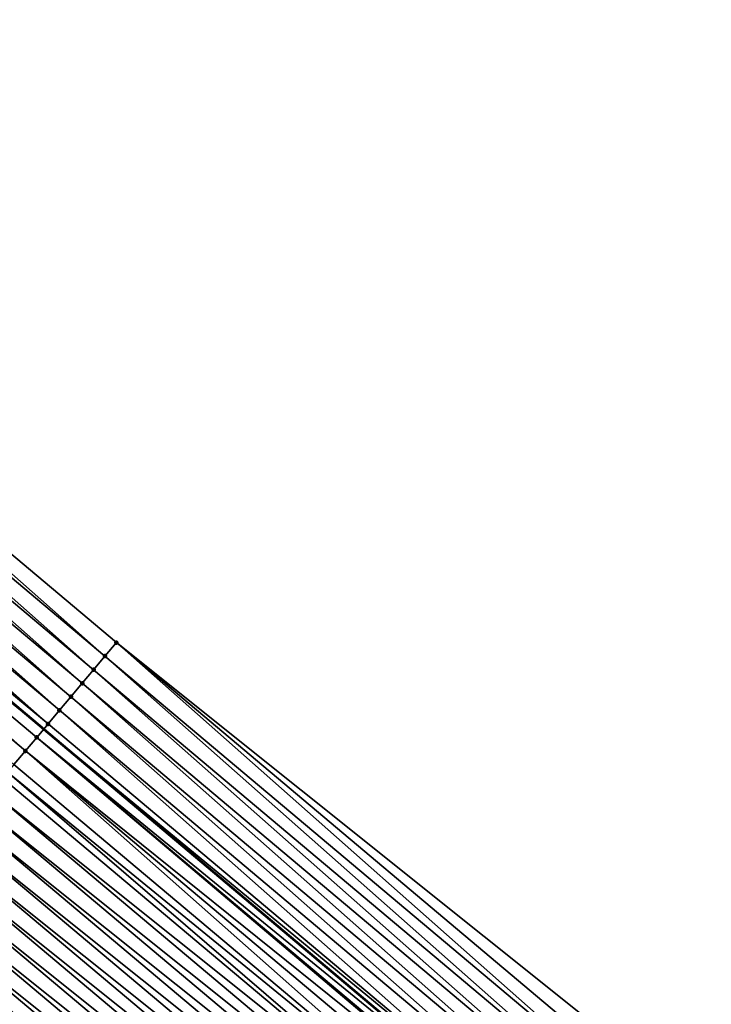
# Model space of a CAD drawing. Header units: feet. Extents: x 2007189 to 2022806, y 818621 to 837694.
# Tile 351 of 680: x 2015723 to 2015743, y 820013 to 820041. Entities that reach past the tile are written whole.
import ezdxf

# ---------------------------------------------------------------- set-up
doc = ezdxf.new("R2010")
doc.units = ezdxf.units.FT
doc.header["$MEASUREMENT"] = 0
for name, color, linetype, lineweight in [('EP_Travel Lane', 172, 'Continuous', 53), ('Road Shots', 141, 'Continuous', 100), ('Road X-Section', 40, 'Continuous', 13)]:
    doc.layers.add(name, color=color, linetype=linetype, lineweight=lineweight)
doc.layers.add('I-77-MM17-21_SB-Surface-Border', color=7, linetype='Continuous')
doc.layers.add('I-77-MM17-21_SB-Surface-TIN', color=7, linetype='Continuous')

msp = doc.modelspace()

# ---------------------------------------------------------------- linework, layer by layer
at = {"layer": 'EP_Travel Lane'}
msp.add_polyline3d([(2015616.741094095, 820110.8309482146, 255.9642285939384), (2015632.038367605, 820097.9493019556, 256.2039738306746), (2015647.323448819, 820085.0801793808, 256.4357405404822), (2015662.625467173, 820072.2042372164, 256.6787347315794), (2015677.927200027, 820059.3285352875, 256.955127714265), (2015693.229016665, 820046.4527628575, 257.2217161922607), (2015708.530959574, 820033.5768841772, 257.4735372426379), (2015723.832899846, 820020.7010077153, 257.7256667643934), (2015739.134900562, 820007.8250803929, 257.9707285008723), (2015754.437269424, 819994.9488432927, 258.1727230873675), (2015769.739426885, 819982.0727840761, 258.3994499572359), (2015785.041418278, 819969.1968645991, 258.6456022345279), (2015800.343797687, 819956.3280257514, 258.8786010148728), (2015815.66086029, 819943.4708387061, 259.1643164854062)], dxfattribs=at)
at = {"layer": 'I-77-MM17-21_SB-Surface-Border', "color": 3, "linetype": 'Continuous', "lineweight": -3}
msp.add_polyline3d([(2015618.094874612, 820112.4372928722, 255.884433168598), (2015632.747671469, 820098.7910225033, 256.1675215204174), (2015648.677806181, 820086.6915968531, 256.3757903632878), (2015664.313272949, 820074.2118251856, 256.5713757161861), (2015679.626488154, 820061.3497516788, 256.8453437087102), (2015695.261391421, 820048.8704533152, 257.1067912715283), (2015710.57488318, 820036.0081475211, 257.3484328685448), (2015725.888384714, 820023.1458335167, 257.5889319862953), (2015741.523438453, 820010.666408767, 257.8327977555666), (2015756.515478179, 819997.4211295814, 258.0593628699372), (2015771.507195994, 819984.1761207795, 258.3235594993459), (2015786.820838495, 819971.3136883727, 258.5475850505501), (2015801.80948432, 819958.0731653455, 258.8288225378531), (2015816.483349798, 819944.4502775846, 259.1431098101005)], dxfattribs=at)
at = {"layer": 'I-77-MM17-21_SB-Surface-TIN', "color": 128, "linetype": 'Continuous', "lineweight": -3}
for points in [[(2015725.566631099, 820022.7631134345, 257.6091092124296), (2015710.57488318, 820036.0081475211, 257.3484328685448), (2015710.253151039, 820035.625409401, 257.3661000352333)], [(2015725.566631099, 820022.7631134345, 257.6091092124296), (2015725.888384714, 820023.1458335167, 257.5889319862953), (2015710.57488318, 820036.0081475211, 257.3484328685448)], [(2015725.244922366, 820022.3803556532, 257.6240404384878), (2015710.253151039, 820035.625409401, 257.3661000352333), (2015709.9314248, 820035.2426663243, 257.3830774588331)], [(2015725.244922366, 820022.3803556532, 257.6240404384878), (2015725.566631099, 820022.7631134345, 257.6091092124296), (2015710.253151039, 820035.625409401, 257.3661000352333)], [(2015724.923166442, 820021.9976375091, 257.6444873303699), (2015709.9314248, 820035.2426663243, 257.3830774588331), (2015709.609722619, 820034.8599030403, 257.3972429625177)], [(2015724.923166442, 820021.9976375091, 257.6444873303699), (2015725.244922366, 820022.3803556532, 257.6240404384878), (2015709.9314248, 820035.2426663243, 257.3830774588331)], [(2015724.601401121, 820021.614927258, 257.6660325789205), (2015709.609722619, 820034.8599030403, 257.3972429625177), (2015709.28795003, 820034.4771988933, 257.41963763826)], [(2015724.601401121, 820021.614927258, 257.6660325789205), (2015724.923166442, 820021.9976375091, 257.6444873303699), (2015709.609722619, 820034.8599030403, 257.3972429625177)], [(2015724.279530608, 820021.232305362, 257.699872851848), (2015709.28795003, 820034.4771988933, 257.41963763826), (2015708.966097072, 820034.0945622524, 257.45142606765)], [(2015724.279530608, 820021.232305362, 257.699872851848), (2015724.601401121, 820021.614927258, 257.6660325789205), (2015709.28795003, 820034.4771988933, 257.41963763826)], [(2015723.95778847, 820020.8495756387, 257.7187084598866), (2015708.966097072, 820034.0945622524, 257.45142606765), (2015708.644361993, 820033.7118265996, 257.4694365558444)], [(2015723.95778847, 820020.8495756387, 257.7187084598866), (2015724.279530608, 820021.232305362, 257.699872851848), (2015708.966097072, 820034.0945622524, 257.45142606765)], [(2015723.95778847, 820020.8495756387, 257.7187084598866), (2015708.644361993, 820033.7118265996, 257.4694365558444), (2015708.530959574, 820033.5768841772, 257.4735372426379)], [(2015708.322681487, 820033.3290451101, 257.4810686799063), (2015723.832899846, 820020.7010077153, 257.7256667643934), (2015708.530959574, 820033.5768841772, 257.4735372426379)], [(2015723.95778847, 820020.8495756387, 257.7187084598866), (2015708.530959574, 820033.5768841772, 257.4735372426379), (2015723.832899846, 820020.7010077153, 257.7256667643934)], [(2015723.314450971, 820020.0839929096, 257.7392244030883), (2015708.322681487, 820033.3290451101, 257.4810686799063), (2015708.001073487, 820032.9462027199, 257.4842262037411)], [(2015723.636054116, 820020.4668393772, 257.7366342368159), (2015723.832899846, 820020.7010077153, 257.7256667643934), (2015708.322681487, 820033.3290451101, 257.4810686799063)], [(2015723.314450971, 820020.0839929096, 257.7392244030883), (2015723.636054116, 820020.4668393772, 257.7366342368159), (2015708.322681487, 820033.3290451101, 257.4810686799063)], [(2015722.992830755, 820019.70116078, 257.7438097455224), (2015723.314450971, 820020.0839929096, 257.7392244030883), (2015708.001073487, 820032.9462027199, 257.4842262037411)], [(2015740.879982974, 820009.9009251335, 257.8671031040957), (2015725.888384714, 820023.1458335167, 257.5889319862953), (2015725.566631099, 820022.7631134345, 257.6091092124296)], [(2015740.879982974, 820009.9009251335, 257.8671031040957), (2015741.201706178, 820010.2836707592, 257.8504804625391), (2015725.888384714, 820023.1458335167, 257.5889319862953)], [(2015741.201706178, 820010.2836707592, 257.8504804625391), (2015741.523438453, 820010.666408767, 257.8327977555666), (2015725.888384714, 820023.1458335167, 257.5889319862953)], [(2015740.558295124, 820009.518149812, 257.8795934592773), (2015725.566631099, 820022.7631134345, 257.6091092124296), (2015725.244922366, 820022.3803556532, 257.6240404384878)], [(2015740.558295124, 820009.518149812, 257.8795934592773), (2015740.879982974, 820009.9009251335, 257.8671031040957), (2015725.566631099, 820022.7631134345, 257.6091092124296)], [(2015740.236601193, 820009.1353795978, 257.8927945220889), (2015725.244922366, 820022.3803556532, 257.6240404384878), (2015724.923166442, 820021.9976375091, 257.6444873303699)], [(2015740.236601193, 820009.1353795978, 257.8927945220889), (2015740.558295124, 820009.518149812, 257.8795934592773), (2015725.244922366, 820022.3803556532, 257.6240404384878)], [(2015739.914858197, 820008.752650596, 257.9117304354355), (2015724.923166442, 820021.9976375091, 257.6444873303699), (2015724.601401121, 820021.614927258, 257.6660325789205)], [(2015739.914858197, 820008.752650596, 257.9117304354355), (2015740.236601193, 820009.1353795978, 257.8927945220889), (2015724.923166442, 820021.9976375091, 257.6444873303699)], [(2015739.592962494, 820008.3700498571, 257.9485147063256), (2015724.601401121, 820021.614927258, 257.6660325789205), (2015724.279530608, 820021.232305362, 257.699872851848)], [(2015739.592962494, 820008.3700498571, 257.9485147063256), (2015739.914858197, 820008.752650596, 257.9117304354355), (2015724.601401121, 820021.614927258, 257.6660325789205)], [(2015739.271235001, 820007.9873078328, 257.9656385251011), (2015724.279530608, 820021.232305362, 257.699872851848), (2015723.95778847, 820020.8495756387, 257.7187084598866)], [(2015739.271235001, 820007.9873078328, 257.9656385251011), (2015739.592962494, 820008.3700498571, 257.9485147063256), (2015724.279530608, 820021.232305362, 257.699872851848)], [(2015723.636054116, 820020.4668393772, 257.7366342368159), (2015739.134900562, 820007.8250803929, 257.9707285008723), (2015723.832899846, 820020.7010077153, 257.7256667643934)], [(2015739.271235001, 820007.9873078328, 257.9656385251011), (2015723.95778847, 820020.8495756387, 257.7187084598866), (2015723.832899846, 820020.7010077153, 257.7256667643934)], [(2015739.271235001, 820007.9873078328, 257.9656385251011), (2015723.832899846, 820020.7010077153, 257.7256667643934), (2015739.134900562, 820007.8250803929, 257.9707285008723)], [(2015738.909977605, 820007.5574210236, 257.9780642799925), (2015723.636054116, 820020.4668393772, 257.7366342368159), (2015723.314450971, 820020.0839929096, 257.7392244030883)], [(2015738.949551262, 820007.6045290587, 257.9776484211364), (2015739.134900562, 820007.8250803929, 257.9707285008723), (2015723.636054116, 820020.4668393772, 257.7366342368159)], [(2015738.909977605, 820007.5574210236, 257.9780642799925), (2015738.949551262, 820007.6045290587, 257.9776484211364), (2015723.636054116, 820020.4668393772, 257.7366342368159)], [(2015738.306414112, 820006.8387780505, 257.9747474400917), (2015723.314450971, 820020.0839929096, 257.7392244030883), (2015722.992830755, 820019.70116078, 257.7438097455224)], [(2015738.306414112, 820006.8387780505, 257.9747474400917), (2015738.627994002, 820007.2216440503, 257.9748753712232), (2015723.314450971, 820020.0839929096, 257.7392244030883)], [(2015738.627994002, 820007.2216440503, 257.9748753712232), (2015738.909977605, 820007.5574210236, 257.9780642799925), (2015723.314450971, 820020.0839929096, 257.7392244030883)], [(2015738.306414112, 820006.8387780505, 257.9747474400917), (2015722.992830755, 820019.70116078, 257.7438097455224), (2015722.806949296, 820019.4798713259, 257.7447117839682)], [(2015737.984840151, 820006.4559070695, 257.9739263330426), (2015722.671244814, 820019.3182998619, 257.7443890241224), (2015722.349683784, 820018.9354180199, 257.7420566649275)], [(2015737.984840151, 820006.4559070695, 257.9739263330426), (2015722.806949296, 820019.4798713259, 257.7447117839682), (2015722.671244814, 820019.3182998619, 257.7443890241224)], [(2015737.984840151, 820006.4559070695, 257.9739263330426), (2015738.306414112, 820006.8387780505, 257.9747474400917), (2015722.806949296, 820019.4798713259, 257.7447117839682)], [(2015737.663289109, 820006.073016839, 257.9704266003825), (2015722.349683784, 820018.9354180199, 257.7420566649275), (2015722.028131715, 820018.5525286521, 257.738677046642)], [(2015737.663289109, 820006.073016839, 257.9704266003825), (2015737.984840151, 820006.4559070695, 257.9739263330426), (2015722.349683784, 820018.9354180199, 257.7420566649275)], [(2015737.341740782, 820005.6901243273, 257.9666094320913), (2015722.028131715, 820018.5525286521, 257.738677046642), (2015721.706577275, 820018.1696412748, 257.7355744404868)], [(2015737.341740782, 820005.6901243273, 257.9666094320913), (2015737.663289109, 820006.073016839, 257.9704266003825), (2015722.028131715, 820018.5525286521, 257.738677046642)], [(2015737.020183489, 820005.3072393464, 257.9638402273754), (2015721.706577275, 820018.1696412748, 257.7355744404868), (2015721.385021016, 820017.786755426, 257.7326845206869)], [(2015737.020183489, 820005.3072393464, 257.9638402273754), (2015737.341740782, 820005.6901243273, 257.9666094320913), (2015721.706577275, 820018.1696412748, 257.7355744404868)], [(2015736.698614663, 820004.9243640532, 257.9624190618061), (2015721.385021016, 820017.786755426, 257.7326845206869), (2015721.063472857, 820017.403862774, 257.7288478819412)], [(2015736.698614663, 820004.9243640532, 257.9624190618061), (2015737.020183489, 820005.3072393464, 257.9638402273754), (2015721.385021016, 820017.786755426, 257.7326845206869)], [(2015736.377058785, 820004.5414778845, 257.9594845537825), (2015721.063472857, 820017.403862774, 257.7288478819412), (2015720.741913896, 820017.0209791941, 257.7262737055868)], [(2015736.377058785, 820004.5414778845, 257.9594845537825), (2015736.698614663, 820004.9243640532, 257.9624190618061), (2015721.063472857, 820017.403862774, 257.7288478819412)], [(2015736.055504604, 820004.1585902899, 257.9563516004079), (2015720.741913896, 820017.0209791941, 257.7262737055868), (2015720.420361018, 820016.6380905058, 257.7229886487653)], [(2015736.055504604, 820004.1585902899, 257.9563516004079), (2015736.377058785, 820004.5414778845, 257.9594845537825), (2015720.741913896, 820017.0209791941, 257.7262737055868)], [(2015735.733963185, 820003.7756919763, 257.9517270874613), (2015720.420361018, 820016.6380905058, 257.7229886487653), (2015720.098814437, 820016.2551965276, 257.7189674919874)], [(2015735.733963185, 820003.7756919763, 257.9517270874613), (2015736.055504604, 820004.1585902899, 257.9563516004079), (2015720.420361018, 820016.6380905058, 257.7229886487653)], [(2015735.412427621, 820003.3927887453, 257.9464182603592), (2015720.098814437, 820016.2551965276, 257.7189674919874), (2015719.777266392, 820015.8723037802, 257.7151175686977)], [(2015735.412427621, 820003.3927887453, 257.9464182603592), (2015735.733963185, 820003.7756919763, 257.9517270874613), (2015720.098814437, 820016.2551965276, 257.7189674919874)], [(2015735.090872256, 820003.0099021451, 257.9434237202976), (2015719.777266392, 820015.8723037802, 257.7151175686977), (2015719.455704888, 820015.4894223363, 257.7128406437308)], [(2015735.090872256, 820003.0099021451, 257.9434237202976), (2015735.412427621, 820003.3927887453, 257.9464182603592), (2015719.777266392, 820015.8723037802, 257.7151175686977)], [(2015734.769300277, 820002.6270294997, 257.9423710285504), (2015719.455704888, 820015.4894223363, 257.7128406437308), (2015719.134145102, 820015.106539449, 257.7103628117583)], [(2015734.769300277, 820002.6270294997, 257.9423710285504), (2015735.090872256, 820003.0099021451, 257.9434237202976), (2015719.455704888, 820015.4894223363, 257.7128406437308)], [(2015734.447733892, 820002.2441521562, 257.940664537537), (2015719.134145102, 820015.106539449, 257.7103628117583), (2015718.812587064, 820014.723655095, 257.7076808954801)], [(2015734.447733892, 820002.2441521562, 257.940664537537), (2015734.769300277, 820002.6270294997, 257.9423710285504), (2015719.134145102, 820015.106539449, 257.7103628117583)], [(2015734.12618109, 820001.8612634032, 257.9373704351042), (2015718.812587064, 820014.723655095, 257.7076808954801), (2015718.491042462, 820014.3407594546, 257.7034284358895)], [(2015734.12618109, 820001.8612634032, 257.9373704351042), (2015734.447733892, 820002.2441521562, 257.940664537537), (2015718.812587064, 820014.723655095, 257.7076808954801)], [(2015733.804629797, 820001.4783733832, 257.933899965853), (2015718.491042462, 820014.3407594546, 257.7034284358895), (2015718.169489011, 820013.9578712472, 257.7002103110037)], [(2015733.804629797, 820001.4783733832, 257.933899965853), (2015734.12618109, 820001.8612634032, 257.9373704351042), (2015718.491042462, 820014.3407594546, 257.7034284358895)], [(2015733.483062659, 820001.0954966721, 257.9322815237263), (2015718.169489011, 820013.9578712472, 257.7002103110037), (2015717.847920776, 820013.5749954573, 257.6987201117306)], [(2015733.483062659, 820001.0954966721, 257.9322815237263), (2015733.804629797, 820001.4783733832, 257.933899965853), (2015718.169489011, 820013.9578712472, 257.7002103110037)], [(2015733.161495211, 820000.712620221, 257.9306992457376), (2015717.847920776, 820013.5749954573, 257.6987201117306), (2015717.526360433, 820013.1921130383, 257.6963074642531)], [(2015733.161495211, 820000.712620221, 257.9306992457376), (2015733.483062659, 820001.0954966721, 257.9322815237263), (2015717.847920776, 820013.5749954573, 257.6987201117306)], [(2015732.83993036, 820000.3297415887, 257.9288134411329), (2015717.526360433, 820013.1921130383, 257.6963074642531), (2015717.204797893, 820012.8092324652, 257.6941516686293)], [(2015732.83993036, 820000.3297415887, 257.9288134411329), (2015733.161495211, 820000.712620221, 257.9306992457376), (2015717.526360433, 820013.1921130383, 257.6963074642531)]]:
    msp.add_3dface(points, dxfattribs=at)
at = {"layer": 'Road Shots', "lineweight": 100}
for p in [(2015725.888384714, 820023.1458335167, 257.5889319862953), (2015725.566631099, 820022.7631134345, 257.6091092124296), (2015725.244922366, 820022.3803556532, 257.6240404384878), (2015724.923166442, 820021.9976375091, 257.6444873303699), (2015724.601401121, 820021.614927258, 257.6660325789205), (2015724.279530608, 820021.232305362, 257.699872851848), (2015723.95778847, 820020.8495756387, 257.7187084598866), (2015723.636054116, 820020.4668393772, 257.7366342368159), (2015723.314450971, 820020.0839929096, 257.7392244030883)]:
    msp.add_point(p, dxfattribs=at)
at = {"layer": 'Road X-Section', "extrusion": (0.7656823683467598, -0.6431218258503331, 0.01117264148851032), "elevation": 1016033.867317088, "flags": 128}
msp.add_lwpolyline([(1924354.688495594, -11094.88570508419), (1924354.188495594, -11094.86552659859), (1924353.688495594, -11094.85059444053), (1924353.188495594, -11094.83014627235), (1924352.688495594, -11094.80859967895), (1924352.188495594, -11094.77475729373), (1924351.688495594, -11094.75592050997), (1924351.188495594, -11094.73799361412), (1924350.688495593, -11094.73540328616), (1924350.188495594, -11094.73081765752), (1924349.899495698, -11094.72991556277), (1924349.688495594, -11094.73023834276), (1924349.188495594, -11094.73257084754), (1924348.688495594, -11094.73595067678), (1924348.188495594, -11094.7390534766), (1924347.688495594, -11094.74194357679), (1924347.188495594, -11094.74578045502), (1924346.688495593, -11094.74835479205), (1924346.188495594, -11094.75164005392), (1924345.688495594, -11094.7556614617), (1924345.188495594, -11094.7595116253), (1924344.688495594, -11094.7617886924), (1924344.188495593, -11094.76426667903), (1924343.688495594, -11094.76694876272), (1924343.188495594, -11094.77120148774), (1924342.688495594, -11094.7744198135), (1924342.188495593, -11094.77591010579), (1924341.688495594, -11094.77832290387), (1924341.188495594, -11094.78047883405), (1924340.688495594, -11094.78299700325), (1924340.188495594, -11094.78559072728), (1924339.688495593, -11094.79320637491), (1924339.188495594, -11094.80289850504), (1924338.688495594, -11094.80140538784), (1924338.188495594, -11094.80109595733), (1924337.688495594, -11094.80230977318), (1924337.188495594, -11094.80431822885), (1924336.688495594, -11094.8059869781), (1924336.188495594, -11094.80664907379), (1924335.688495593, -11094.80643712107), (1924335.188495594, -11094.80696543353), (1924334.688495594, -11094.80714179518), (1924334.188495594, -11094.80800228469), (1924333.688495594, -11094.80883341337), (1924333.188495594, -11094.81081516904), (1924332.688495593, -11094.81266352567), (1924332.188495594, -11094.81488505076), (1924331.688495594, -11094.81807549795), (1924331.188495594, -11094.82109289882), (1924330.688495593, -11094.8231985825), (1924330.188495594, -11094.82562870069), (1924329.688495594, -11094.82771110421), (1924329.188495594, -11094.83008857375), (1924329.023876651, -11094.83053679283), (1924328.688495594, -11094.83349613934), (1924328.188495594, -11094.83964930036), (1924327.688495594, -11094.84723507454), (1924327.188495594, -11094.86098530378), (1924326.688495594, -11094.86900814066), (1924326.340162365, -11094.88276772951), (1924326.188495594, -11094.8904763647), (1924325.688495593, -11094.9146003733), (1924325.188495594, -11094.93900290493), (1924324.688495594, -11094.95326989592), (1924324.188495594, -11094.96543491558), (1924323.688495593, -11094.98767479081), (1924323.188495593, -11095.00509758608), (1924322.688495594, -11095.02412580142), (1924322.188495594, -11095.04661639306), (1924321.963971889, -11095.05629441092)], dxfattribs=at)

doc.saveas('drawing.dxf')
